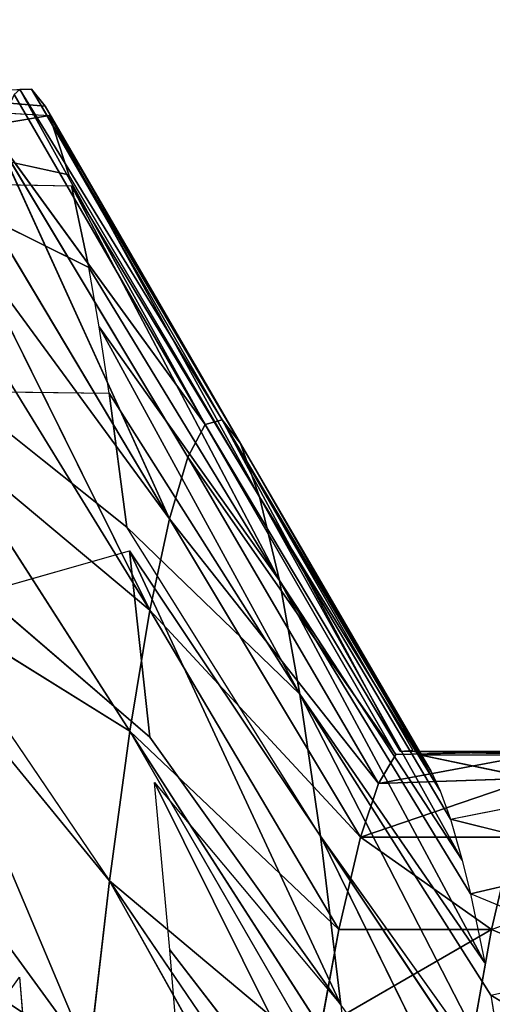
# Model space of a CAD drawing. Extents: x 143 to 263, y -61 to 82.
# Tile 319 of 656: x 155.939 to 156.21, y 73.657 to 74.222. Entities that reach past the tile are written whole.
import ezdxf

# ---------------------------------------------------------------- set-up
doc = ezdxf.new("R2010")
doc.units = 0
doc.header["$LTSCALE"] = 25.4
doc.layers.get('0').update_dxf_attribs({"color": 13, "linetype": 'CONTINUOUS'})

# ---------------------------------------------------------------- blocks, each defined once
blk = doc.blocks.new('ICE-BALL-8126_STL')
at = {"color": 41}
for p, q in [((8.56996, -47.65477, 95.5836), (8.62886, -47.55758, 95.69997)), ((8.53231, -47.65434, 94.37231), (8.49747, -47.55912, 94.47378)), ((8.55154, -47.57067, 95.54148), (8.51189, -47.66644, 95.43684)), ((8.53231, -47.65434, 94.37231), (8.5663, -47.57331, 94.29033)), ((8.56996, -47.65477, 95.5836), (8.55154, -47.57067, 95.54148)), ((8.46909, -47.67786, 95.28607), (8.49266, -47.58361, 95.37599)), ((8.49266, -47.58361, 95.37599), (8.51189, -47.66644, 95.43684)), ((8.43233, -47.69561, 95.03687), (8.45293, -47.59616, 95.20671)), ((8.46909, -47.67786, 95.28607), (8.45293, -47.59616, 95.20671)), ((8.43017, -47.70677, 94.86951), (8.43233, -47.60811, 95.03687)), ((8.43233, -47.69561, 95.03687), (8.43233, -47.60811, 95.03687)), ((8.44872, -47.71907, 94.68403), (8.43017, -47.61927, 94.86951)), ((8.44872, -47.71907, 94.68403), (8.43017, -47.61927, 94.86951)), ((8.43208, -47.70914, 94.83279), (8.43017, -47.61927, 94.86951)), ((8.43017, -47.70677, 94.86951), (8.43017, -47.61927, 94.86951)), ((8.47952, -47.72944, 94.53725), (8.44566, -47.6302, 94.70396)), ((8.47952, -47.72944, 94.53725), (8.44566, -47.6302, 94.70396)), ((8.44872, -47.71907, 94.68403), (8.44566, -47.6302, 94.70396)), ((8.44872, -47.71907, 94.68403), (8.44566, -47.6302, 94.70396)), ((8.72322, -47.63208, 95.84846), (8.47896, -47.7524, 95.81948)), ((8.72322, -47.63208, 95.84846), (8.47896, -47.7524, 95.81948)), ((8.64263, -47.64302, 95.72408), (8.47896, -47.7524, 95.81948)), ((8.53231, -47.65434, 94.37231), (8.47952, -47.64194, 94.53725)), ((8.53231, -47.65434, 94.37231), (8.47952, -47.64194, 94.53725)), ((8.47952, -47.72944, 94.53725), (8.47952, -47.64194, 94.53725)), ((8.47952, -47.72944, 94.53725), (8.47952, -47.64194, 94.53725)), ((8.39753, -47.76414, 95.66206), (8.62886, -47.64508, 95.69997)), ((8.39753, -47.76414, 95.66206), (8.62886, -47.64508, 95.69997)), ((8.47896, -47.7524, 95.81948), (8.62886, -47.64508, 95.69997)), ((8.56996, -47.65477, 95.5836), (8.62886, -47.64508, 95.69997)), ((8.56996, -47.65477, 95.5836), (8.39753, -47.76414, 95.66206)), ((8.53231, -47.65434, 94.37231), (8.60388, -47.66719, 94.21233)), ((8.58885, -47.75222, 94.24223), (8.53231, -47.65434, 94.37231)), ((8.53231, -47.65434, 94.37231), (8.60388, -47.66719, 94.21233)), ((8.58885, -47.75222, 94.24223), (8.53231, -47.65434, 94.37231)), ((8.53231, -47.74184, 94.37231), (8.53231, -47.65434, 94.37231)), ((8.53231, -47.74184, 94.37231), (8.53231, -47.65434, 94.37231)), ((8.33246, -47.77581, 95.4976), (8.55154, -47.65817, 95.54148)), ((8.33246, -47.77581, 95.4976), (8.55154, -47.65817, 95.54148)), ((8.39753, -47.76414, 95.66206), (8.55154, -47.65817, 95.54148)), ((8.51189, -47.66644, 95.43684), (8.55154, -47.65817, 95.54148)), ((8.49266, -47.67111, 95.37599), (8.2845, -47.78724, 95.32866)), ((8.49266, -47.67111, 95.37599), (8.2845, -47.78724, 95.32866)), ((8.51189, -47.66644, 95.43684), (8.33246, -47.77581, 95.4976)), ((8.51189, -47.66644, 95.43684), (8.33246, -47.77581, 95.4976)), ((8.49266, -47.67111, 95.37599), (8.33246, -47.77581, 95.4976)), ((8.49266, -47.67111, 95.37599), (8.33246, -47.77581, 95.4976)), ((8.46909, -47.67786, 95.28607), (8.49266, -47.67111, 95.37599)), ((8.49266, -47.67111, 95.37599), (8.51189, -47.66644, 95.43684)), ((8.46909, -47.67786, 95.28607), (8.2845, -47.78724, 95.32866)), ((8.46909, -47.67786, 95.28607), (8.2845, -47.78724, 95.32866)), ((8.45293, -47.68366, 95.20671), (8.46909, -47.67786, 95.28607)), ((8.25387, -47.79825, 95.15786), (8.45293, -47.68366, 95.20671)), ((8.25387, -47.79825, 95.15786), (8.45293, -47.68366, 95.20671)), ((8.2845, -47.78724, 95.32866), (8.45293, -47.68366, 95.20671)), ((8.2845, -47.78724, 95.32866), (8.45293, -47.68366, 95.20671)), ((8.44176, -47.68888, 95.13365), (8.45293, -47.68366, 95.20671)), ((8.2403, -47.80872, 94.98777), (8.44176, -47.68888, 95.13365)), ((8.2403, -47.80872, 94.98777), (8.44176, -47.68888, 95.13365)), ((8.25387, -47.79825, 95.15786), (8.44176, -47.68888, 95.13365)), ((8.25387, -47.79825, 95.15786), (8.44176, -47.68888, 95.13365)), ((8.43233, -47.69561, 95.03687), (8.44176, -47.68888, 95.13365)), ((8.43233, -47.69561, 95.03687), (8.2403, -47.80872, 94.98777)), ((8.2403, -47.80872, 94.98777), (8.42965, -47.69934, 94.98186)), ((8.43017, -47.70677, 94.86951), (8.42965, -47.69934, 94.98186)), ((8.43017, -47.70677, 94.86951), (8.24302, -47.81852, 94.82072)), ((8.43208, -47.70914, 94.83279), (8.24302, -47.81852, 94.82072)), ((8.43208, -47.70914, 94.83279), (8.26167, -47.82844, 94.65401)), ((8.43208, -47.70914, 94.83279), (8.26167, -47.82844, 94.65401)), ((8.44872, -47.71907, 94.68403), (8.43208, -47.70914, 94.83279)), ((8.44872, -47.71907, 94.68403), (8.43208, -47.70914, 94.83279)), ((8.26167, -47.82844, 94.65401), (8.44872, -47.71907, 94.68403)), ((8.26167, -47.82844, 94.65401), (8.44872, -47.71907, 94.68403)), ((8.44872, -47.71907, 94.68403), (8.29698, -47.83901, 94.48649)), ((8.44872, -47.71907, 94.68403), (8.29698, -47.83901, 94.48649)), ((8.47952, -47.72944, 94.53725), (8.44872, -47.71907, 94.68403)), ((8.47952, -47.72944, 94.53725), (8.44872, -47.71907, 94.68403)), ((8.29698, -47.83901, 94.48649), (8.47952, -47.72944, 94.53725)), ((8.29698, -47.83901, 94.48649), (8.47952, -47.72944, 94.53725)), ((8.34935, -47.85011, 94.3206), (8.47952, -47.72944, 94.53725)), ((8.34935, -47.85011, 94.3206), (8.47952, -47.72944, 94.53725)), ((8.44812, -47.84757, 96.11366), (8.68545, -47.7294, 96.10403)), ((8.44812, -47.84757, 96.11366), (8.68545, -47.7294, 96.10403)), ((8.53231, -47.74184, 94.37231), (8.47952, -47.72944, 94.53725)), ((8.53231, -47.74184, 94.37231), (8.47952, -47.72944, 94.53725)), ((8.68545, -47.7294, 96.10403), (8.54399, -47.83877, 96.23004)), ((8.68545, -47.7294, 96.10403), (8.54399, -47.83877, 96.23004)), ((8.5755, -47.74076, 95.96749), (8.31529, -47.86177, 95.91488)), ((8.5755, -47.74076, 95.96749), (8.31529, -47.86177, 95.91488)), ((8.53231, -47.74184, 94.37231), (8.34935, -47.85011, 94.3206)), ((8.53231, -47.74184, 94.37231), (8.34935, -47.85011, 94.3206)), ((8.53231, -47.74184, 94.37231), (8.41869, -47.8616, 94.15894)), ((8.53231, -47.74184, 94.37231), (8.41869, -47.8616, 94.15894)), ((8.42222, -47.85013, 96.07881), (8.5755, -47.74076, 95.96749)), ((8.44812, -47.84757, 96.11366), (8.5755, -47.74076, 95.96749)), ((8.47896, -47.7524, 95.81948), (8.5755, -47.74076, 95.96749)), ((8.47896, -47.7524, 95.81948), (8.5755, -47.74076, 95.96749)), ((8.58885, -47.75222, 94.24223), (8.53231, -47.74184, 94.37231)), ((8.58885, -47.75222, 94.24223), (8.53231, -47.74184, 94.37231)), ((8.47896, -47.7524, 95.81948), (8.3018, -47.86339, 95.89136)), ((8.47896, -47.7524, 95.81948), (8.31529, -47.86177, 95.91488)), ((8.39753, -47.76414, 95.66206), (8.47896, -47.7524, 95.81948)), ((8.39753, -47.76414, 95.66206), (8.47896, -47.7524, 95.81948)), ((8.58885, -47.75222, 94.24223), (8.41869, -47.8616, 94.15894)), ((8.41869, -47.8616, 94.15894), (8.60388, -47.75469, 94.21233)), ((8.60388, -47.75469, 94.21233), (8.5044, -47.87329, 94.00407)), ((8.60388, -47.75469, 94.21233), (8.5044, -47.87329, 94.00407)), ((8.18711, -47.87931, 95.6512), (8.39753, -47.76414, 95.66206)), ((8.18711, -47.87931, 95.6512), (8.39753, -47.76414, 95.66206)), ((8.39753, -47.76414, 95.66206), (8.2251, -47.87352, 95.74052)), ((8.39753, -47.76414, 95.66206), (8.2251, -47.87352, 95.74052)), ((8.39753, -47.76414, 95.66206), (8.3018, -47.86339, 95.89136)), ((8.39753, -47.76414, 95.66206), (8.3018, -47.86339, 95.89136)), ((8.39753, -47.76414, 95.66206), (8.33246, -47.77581, 95.4976)), ((8.39753, -47.76414, 95.66206), (8.33246, -47.77581, 95.4976)), ((8.66533, -47.76392, 94.10402), (8.5044, -47.87329, 94.00407)), ((8.5044, -47.87329, 94.00407), (8.69338, -47.76777, 94.06048)), ((8.33246, -47.77581, 95.4976), (8.10619, -47.89503, 95.39764)), ((8.33246, -47.77581, 95.4976), (8.10619, -47.89503, 95.39764)), ((8.15303, -47.88519, 95.55836), (8.33246, -47.77581, 95.4976)), ((8.15303, -47.88519, 95.55836), (8.33246, -47.77581, 95.4976)), ((8.18711, -47.87931, 95.6512), (8.33246, -47.77581, 95.4976)), ((8.18711, -47.87931, 95.6512), (8.33246, -47.77581, 95.4976)), ((8.2845, -47.78724, 95.32866), (8.33246, -47.77581, 95.4976)), ((8.2845, -47.78724, 95.32866), (8.33246, -47.77581, 95.4976)), ((8.06598, -47.90763, 95.18207), (8.2845, -47.78724, 95.32866)), ((8.06598, -47.90763, 95.18207), (8.2845, -47.78724, 95.32866)), ((8.2845, -47.78724, 95.32866), (8.0999, -47.89661, 95.37124)), ((8.2845, -47.78724, 95.32866), (8.10619, -47.89503, 95.39764)), ((8.25387, -47.79825, 95.15786), (8.2845, -47.78724, 95.32866)), ((8.25387, -47.79825, 95.15786), (8.2845, -47.78724, 95.32866)), ((8.06055, -47.91026, 95.13544), (8.25387, -47.79825, 95.15786)), ((8.06598, -47.90763, 95.18207), (8.25387, -47.79825, 95.15786)), ((8.2403, -47.80872, 94.98777), (8.25387, -47.79825, 95.15786)), ((8.2403, -47.80872, 94.98777), (8.25387, -47.79825, 95.15786)), ((8.05095, -47.91809, 94.99367), (8.2403, -47.80872, 94.98777)), ((8.05095, -47.91809, 94.99367), (8.2403, -47.80872, 94.98777)), ((8.05103, -47.92472, 94.86946), (8.2403, -47.80872, 94.98777)), ((8.05103, -47.92472, 94.86946), (8.2403, -47.80872, 94.98777)), ((8.2403, -47.80872, 94.98777), (8.24302, -47.81852, 94.82072)), ((8.2403, -47.80872, 94.98777), (8.24302, -47.81852, 94.82072)), ((8.05103, -47.92472, 94.86946), (8.24302, -47.81852, 94.82072)), ((8.05103, -47.92472, 94.86946), (8.24302, -47.81852, 94.82072)), ((8.05396, -47.92789, 94.80864), (8.24302, -47.81852, 94.82072)), ((8.05396, -47.92789, 94.80864), (8.24302, -47.81852, 94.82072)), ((8.24302, -47.81852, 94.82072), (8.07783, -47.93889, 94.60467)), ((8.24302, -47.81852, 94.82072), (8.07783, -47.93889, 94.60467)), ((8.26167, -47.82844, 94.65401), (8.24302, -47.81852, 94.82072)), ((8.26167, -47.82844, 94.65401), (8.24302, -47.81852, 94.82072)), ((8.26167, -47.82844, 94.65401), (8.07783, -47.93889, 94.60467)), ((8.26167, -47.82844, 94.65401), (8.07783, -47.93889, 94.60467)), ((8.29698, -47.83901, 94.48649), (8.26167, -47.82844, 94.65401)), ((8.29698, -47.83901, 94.48649), (8.26167, -47.82844, 94.65401)), ((8.62335, -47.83215, 96.31398), (8.54399, -47.83877, 96.23004)), ((8.29698, -47.83901, 94.48649), (8.07783, -47.93889, 94.60467)), ((8.29698, -47.83901, 94.48649), (8.07783, -47.93889, 94.60467)), ((8.29698, -47.83901, 94.48649), (8.11373, -47.94839, 94.43845)), ((8.29698, -47.83901, 94.48649), (8.11373, -47.94839, 94.43845)), ((8.14042, -47.95389, 94.34599), (8.29698, -47.83901, 94.48649)), ((8.14042, -47.95389, 94.34599), (8.29698, -47.83901, 94.48649)), ((8.29698, -47.83901, 94.48649), (8.34935, -47.85011, 94.3206)), ((8.29698, -47.83901, 94.48649), (8.34935, -47.85011, 94.3206)), ((8.54399, -47.83877, 96.23004), (8.44812, -47.84757, 96.11366)), ((8.14042, -47.95389, 94.34599), (8.34935, -47.85011, 94.3206)), ((8.14042, -47.95389, 94.34599), (8.34935, -47.85011, 94.3206)), ((8.17174, -47.95949, 94.25471), (8.34935, -47.85011, 94.3206)), ((8.17174, -47.95949, 94.25471), (8.34935, -47.85011, 94.3206)), ((8.34935, -47.85011, 94.3206), (8.24854, -47.97097, 94.07566)), ((8.34935, -47.85011, 94.3206), (8.24854, -47.97097, 94.07566)), ((8.42222, -47.85013, 96.07881), (8.31529, -47.86177, 95.91488)), ((8.42222, -47.85013, 96.07881), (8.31529, -47.86177, 95.91488)), ((8.33947, -47.94646, 95.95522), (8.42222, -47.85013, 96.07881)), ((8.41869, -47.8616, 94.15894), (8.34935, -47.85011, 94.3206)), ((8.41869, -47.8616, 94.15894), (8.34935, -47.85011, 94.3206)), ((8.22392, -47.96119, 95.73792), (8.3018, -47.86339, 95.89136)), ((8.3018, -47.86339, 95.89136), (8.2251, -47.87352, 95.74052)), ((8.3018, -47.86339, 95.89136), (8.2251, -47.87352, 95.74052)), ((8.41869, -47.8616, 94.15894), (8.24854, -47.97097, 94.07566)), ((8.41869, -47.8616, 94.15894), (8.24854, -47.97097, 94.07566)), ((8.33947, -47.94646, 95.95522), (8.31529, -47.86177, 95.91488)), ((8.34347, -47.98267, 93.90413), (8.41869, -47.8616, 94.15894)), ((8.34347, -47.98267, 93.90413), (8.41869, -47.8616, 94.15894)), ((8.5044, -47.87329, 94.00407), (8.41869, -47.8616, 94.15894)), ((8.5044, -47.87329, 94.00407), (8.41869, -47.8616, 94.15894)), ((8.2251, -47.87352, 95.74052), (8.18711, -47.87931, 95.6512)), ((8.22392, -47.96119, 95.73792), (8.2251, -47.87352, 95.74052)), ((8.34347, -47.98267, 93.90413), (8.5044, -47.87329, 94.00407)), ((8.36773, -47.98537, 93.86605), (8.5044, -47.87329, 94.00407)), ((8.60535, -47.88503, 93.85843), (8.5044, -47.87329, 94.00407)), ((8.60535, -47.88503, 93.85843), (8.5044, -47.87329, 94.00407)), ((8.18711, -47.87931, 95.6512), (8.15303, -47.88519, 95.55836)), ((8.10453, -47.98294, 95.39084), (8.15303, -47.88519, 95.55836)), ((8.15303, -47.88519, 95.55836), (8.10619, -47.89503, 95.39764)), ((8.15303, -47.88519, 95.55836), (8.10619, -47.89503, 95.39764)), ((8.45528, -47.99441, 93.74281), (8.60535, -47.88503, 93.85843)), ((8.45528, -47.99441, 93.74281), (8.60535, -47.88503, 93.85843)), ((8.0999, -47.89661, 95.37124), (8.06598, -47.90763, 95.18207)), ((8.0999, -47.89661, 95.37124), (8.06598, -47.90763, 95.18207)), ((8.07977, -47.98994, 95.27234), (8.0999, -47.89661, 95.37124)), ((8.10453, -47.98294, 95.39084), (8.10619, -47.89503, 95.39764)), ((8.06055, -47.99776, 95.13544), (8.06598, -47.90763, 95.18207)), ((8.07977, -47.98994, 95.27234), (8.06598, -47.90763, 95.18207)), ((8.07977, -47.98994, 95.27234), (8.06598, -47.90763, 95.18207)), ((8.06055, -47.91026, 95.13544), (8.05095, -47.91809, 94.99367)), ((8.06055, -47.91026, 95.13544), (8.05095, -47.91809, 94.99367)), ((8.05269, -48.00332, 95.03538), (8.06055, -47.91026, 95.13544)), ((8.05269, -48.00332, 95.03538), (8.05095, -47.91809, 94.99367)), ((8.05095, -47.91809, 94.99367), (8.05103, -47.92472, 94.86946)), ((8.55966, -47.92492, 96.24741), (8.62336, -47.91964, 96.31399)), ((8.05103, -47.92472, 94.86946), (8.05396, -47.92789, 94.80864))]:
    blk.add_line(p, q, dxfattribs=at)
mesh = blk.add_polyface(dxfattribs=at)
corners = [(0, -47.97406, 84.91157), (21.2, -46.66827, 80.03829), (0, -46.66827, 80.03829), (21.2, -47.97406, 84.91157)]
mesh.append_faces([[corners[k] for k in face] for face in [(0, 1, 2), (1, 0, 3)]], dxfattribs={"vtx0": -1, "color": 41})
mesh = blk.add_polyface(dxfattribs=at)
corners = [(0, -46.66827, 109.82753), (21.2, -47.97406, 104.95425), (0, -47.97406, 104.95425), (21.2, -46.66827, 109.82753)]
mesh.append_faces([[corners[k] for k in face] for face in [(0, 1, 2), (1, 0, 3)]], dxfattribs={"vtx0": -1, "color": 41})
mesh = blk.add_polyface(dxfattribs=at)
corners = [(8.43017, -47.61927, 94.86951), (8.43233, -47.60811, 95.03687), (8.43017, -47.70677, 94.86951), (8.43233, -47.52061, 95.03687)]
mesh.append_faces([[corners[k] for k in face] for face in [(0, 1, 2), (1, 0, 3)]], dxfattribs={"vtx0": -1, "color": 41})
mesh = blk.add_polyface(dxfattribs=at)
corners = [(8.62886, -47.55758, 95.69997), (8.56996, -47.65477, 95.5836), (8.55154, -47.57067, 95.54148)]
mesh.append_faces([[corners[k] for k in face] for face in [(0, 1, 2)]], dxfattribs={"color": 41})
mesh = blk.add_polyface(dxfattribs=at)
corners = [(8.49747, -47.55912, 94.47378), (8.47952, -47.64194, 94.53725), (8.53231, -47.65434, 94.37231)]
mesh.append_faces([[corners[k] for k in face] for face in [(0, 1, 2)]], dxfattribs={"color": 41})
mesh = blk.add_polyface(dxfattribs=at)
corners = [(8.55154, -47.57067, 95.54148), (8.51189, -47.66644, 95.43684), (8.49266, -47.58361, 95.37599)]
mesh.append_faces([[corners[k] for k in face] for face in [(0, 1, 2)]], dxfattribs={"color": 41})
mesh = blk.add_polyface(dxfattribs=at)
corners = [(8.5663, -47.57331, 94.29033), (8.53231, -47.65434, 94.37231), (8.60388, -47.66719, 94.21233)]
mesh.append_faces([[corners[k] for k in face] for face in [(0, 1, 2)]], dxfattribs={"color": 41})
mesh = blk.add_polyface(dxfattribs=at)
corners = [(8.49266, -47.58361, 95.37599), (8.46909, -47.67786, 95.28607), (8.45293, -47.59616, 95.20671)]
mesh.append_faces([[corners[k] for k in face] for face in [(0, 1, 2)]], dxfattribs={"color": 41})
mesh = blk.add_polyface(dxfattribs=at)
corners = [(8.45293, -47.59616, 95.20671), (8.43233, -47.69561, 95.03687), (8.43233, -47.60811, 95.03687)]
mesh.append_faces([[corners[k] for k in face] for face in [(0, 1, 2)]], dxfattribs={"color": 41})
mesh = blk.add_polyface(dxfattribs=at)
corners = [(23, -47.61319, 112.57052), (0, -49.17873, 107.66647), (23, -49.17873, 107.66647), (0, -47.61319, 112.57052)]
mesh.append_faces([[corners[k] for k in face] for face in [(0, 1, 2), (1, 0, 3)]], dxfattribs={"vtx0": -1, "color": 41})
mesh = blk.add_polyface(dxfattribs=at)
corners = [(23, -49.17873, 82.19936), (0, -47.61319, 77.2953), (23, -47.61319, 77.2953), (0, -49.17873, 82.19936)]
mesh.append_faces([[corners[k] for k in face] for face in [(0, 1, 2), (1, 0, 3)]], dxfattribs={"vtx0": -1, "color": 41})
mesh = blk.add_polyface(dxfattribs=at)
corners = [(8.43017, -47.61927, 94.86951), (8.44872, -47.71907, 94.68403), (8.44566, -47.6302, 94.70396)]
mesh.append_faces([[corners[k] for k in face] for face in [(0, 1, 2)]], dxfattribs={"color": 41})
mesh = blk.add_polyface(dxfattribs=at)
corners = [(8.43017, -47.61927, 94.86951), (8.43208, -47.70914, 94.83279), (8.44872, -47.71907, 94.68403)]
mesh.append_faces([[corners[k] for k in face] for face in [(0, 1, 2)]], dxfattribs={"color": 41})
mesh = blk.add_polyface(dxfattribs=at)
corners = [(8.44566, -47.6302, 94.70396), (8.47952, -47.72944, 94.53725), (8.47952, -47.64194, 94.53725)]
mesh.append_faces([[corners[k] for k in face] for face in [(0, 1, 2)]], dxfattribs={"color": 41})
mesh = blk.add_polyface(dxfattribs=at)
corners = [(8.44566, -47.6302, 94.70396), (8.44872, -47.71907, 94.68403), (8.47952, -47.72944, 94.53725)]
mesh.append_faces([[corners[k] for k in face] for face in [(0, 1, 2)]], dxfattribs={"color": 41})
mesh = blk.add_polyface(dxfattribs=at)
corners = [(8.5755, -47.74076, 95.96749), (8.47896, -47.7524, 95.81948), (8.72322, -47.63208, 95.84846)]
mesh.append_faces([[corners[k] for k in face] for face in [(0, 1, 2)]], dxfattribs={"color": 41})
mesh = blk.add_polyface(dxfattribs=at)
corners = [(8.72322, -47.63208, 95.84846), (8.47896, -47.7524, 95.81948), (8.64263, -47.64302, 95.72408)]
mesh.append_faces([[corners[k] for k in face] for face in [(0, 1, 2)]], dxfattribs={"color": 41})
mesh = blk.add_polyface(dxfattribs=at)
corners = [(8.53231, -47.65434, 94.37231), (8.47952, -47.72944, 94.53725), (8.53231, -47.74184, 94.37231), (8.47952, -47.64194, 94.53725)]
mesh.append_faces([[corners[k] for k in face] for face in [(0, 1, 2), (1, 0, 3)]], dxfattribs={"vtx0": -1, "color": 41})
mesh = blk.add_polyface(dxfattribs=at)
corners = [(8.62886, -47.64508, 95.69997), (8.39753, -47.76414, 95.66206), (8.56996, -47.65477, 95.5836)]
mesh.append_faces([[corners[k] for k in face] for face in [(0, 1, 2)]], dxfattribs={"color": 41})
mesh = blk.add_polyface(dxfattribs=at)
corners = [(8.47896, -47.7524, 95.81948), (8.39753, -47.76414, 95.66206), (8.62886, -47.64508, 95.69997)]
mesh.append_faces([[corners[k] for k in face] for face in [(0, 1, 2)]], dxfattribs={"color": 41})
mesh = blk.add_polyface(dxfattribs=at)
corners = [(8.53231, -47.65434, 94.37231), (8.58885, -47.75222, 94.24223), (8.60388, -47.66719, 94.21233)]
mesh.append_faces([[corners[k] for k in face] for face in [(0, 1, 2)]], dxfattribs={"color": 41})
mesh = blk.add_polyface(dxfattribs=at)
corners = [(8.53231, -47.65434, 94.37231), (8.53231, -47.74184, 94.37231), (8.58885, -47.75222, 94.24223)]
mesh.append_faces([[corners[k] for k in face] for face in [(0, 1, 2)]], dxfattribs={"color": 41})
mesh = blk.add_polyface(dxfattribs=at)
corners = [(8.55154, -47.65817, 95.54148), (8.33246, -47.77581, 95.4976), (8.51189, -47.66644, 95.43684)]
mesh.append_faces([[corners[k] for k in face] for face in [(0, 1, 2)]], dxfattribs={"color": 41})
mesh = blk.add_polyface(dxfattribs=at)
corners = [(8.39753, -47.76414, 95.66206), (8.33246, -47.77581, 95.4976), (8.55154, -47.65817, 95.54148)]
mesh.append_faces([[corners[k] for k in face] for face in [(0, 1, 2)]], dxfattribs={"color": 41})
mesh = blk.add_polyface(dxfattribs=at)
corners = [(8.33246, -47.77581, 95.4976), (8.2845, -47.78724, 95.32866), (8.49266, -47.67111, 95.37599)]
mesh.append_faces([[corners[k] for k in face] for face in [(0, 1, 2)]], dxfattribs={"color": 41})
mesh = blk.add_polyface(dxfattribs=at)
corners = [(8.49266, -47.67111, 95.37599), (8.2845, -47.78724, 95.32866), (8.46909, -47.67786, 95.28607)]
mesh.append_faces([[corners[k] for k in face] for face in [(0, 1, 2)]], dxfattribs={"color": 41})
mesh = blk.add_polyface(dxfattribs=at)
corners = [(8.33246, -47.77581, 95.4976), (8.49266, -47.67111, 95.37599), (8.51189, -47.66644, 95.43684)]
mesh.append_faces([[corners[k] for k in face] for face in [(0, 1, 2)]], dxfattribs={"color": 41})
mesh = blk.add_polyface(dxfattribs=at)
corners = [(8.2845, -47.78724, 95.32866), (8.45293, -47.68366, 95.20671), (8.46909, -47.67786, 95.28607)]
mesh.append_faces([[corners[k] for k in face] for face in [(0, 1, 2)]], dxfattribs={"color": 41})
mesh = blk.add_polyface(dxfattribs=at)
corners = [(8.45293, -47.68366, 95.20671), (8.25387, -47.79825, 95.15786), (8.44176, -47.68888, 95.13365)]
mesh.append_faces([[corners[k] for k in face] for face in [(0, 1, 2)]], dxfattribs={"color": 41})
mesh = blk.add_polyface(dxfattribs=at)
corners = [(8.2845, -47.78724, 95.32866), (8.25387, -47.79825, 95.15786), (8.45293, -47.68366, 95.20671)]
mesh.append_faces([[corners[k] for k in face] for face in [(0, 1, 2)]], dxfattribs={"color": 41})
mesh = blk.add_polyface(dxfattribs=at)
corners = [(8.44176, -47.68888, 95.13365), (8.2403, -47.80872, 94.98777), (8.43233, -47.69561, 95.03687)]
mesh.append_faces([[corners[k] for k in face] for face in [(0, 1, 2)]], dxfattribs={"color": 41})
mesh = blk.add_polyface(dxfattribs=at)
corners = [(8.25387, -47.79825, 95.15786), (8.2403, -47.80872, 94.98777), (8.44176, -47.68888, 95.13365)]
mesh.append_faces([[corners[k] for k in face] for face in [(0, 1, 2)]], dxfattribs={"color": 41})
mesh = blk.add_polyface(dxfattribs=at)
corners = [(8.43017, -47.70677, 94.86951), (8.2403, -47.80872, 94.98777), (8.24302, -47.81852, 94.82072), (8.42965, -47.69934, 94.98186)]
mesh.append_faces([[corners[k] for k in face] for face in [(0, 1, 2), (1, 0, 3)]], dxfattribs={"vtx0": -1, "color": 41})
mesh = blk.add_polyface(dxfattribs=at)
corners = [(8.43208, -47.70914, 94.83279), (8.24302, -47.81852, 94.82072), (8.26167, -47.82844, 94.65401)]
mesh.append_faces([[corners[k] for k in face] for face in [(0, 1, 2)]], dxfattribs={"color": 41})
mesh = blk.add_polyface(dxfattribs=at)
corners = [(8.43208, -47.70914, 94.83279), (8.26167, -47.82844, 94.65401), (8.44872, -47.71907, 94.68403)]
mesh.append_faces([[corners[k] for k in face] for face in [(0, 1, 2)]], dxfattribs={"color": 41})
mesh = blk.add_polyface(dxfattribs=at)
corners = [(8.44872, -47.71907, 94.68403), (8.26167, -47.82844, 94.65401), (8.29698, -47.83901, 94.48649)]
mesh.append_faces([[corners[k] for k in face] for face in [(0, 1, 2)]], dxfattribs={"color": 41})
mesh = blk.add_polyface(dxfattribs=at)
corners = [(8.44872, -47.71907, 94.68403), (8.29698, -47.83901, 94.48649), (8.47952, -47.72944, 94.53725)]
mesh.append_faces([[corners[k] for k in face] for face in [(0, 1, 2)]], dxfattribs={"color": 41})
mesh = blk.add_polyface(dxfattribs=at)
corners = [(8.47952, -47.72944, 94.53725), (8.29698, -47.83901, 94.48649), (8.34935, -47.85011, 94.3206)]
mesh.append_faces([[corners[k] for k in face] for face in [(0, 1, 2)]], dxfattribs={"color": 41})
mesh = blk.add_polyface(dxfattribs=at)
corners = [(8.47952, -47.72944, 94.53725), (8.34935, -47.85011, 94.3206), (8.53231, -47.74184, 94.37231)]
mesh.append_faces([[corners[k] for k in face] for face in [(0, 1, 2)]], dxfattribs={"color": 41})
mesh = blk.add_polyface(dxfattribs=at)
corners = [(8.44812, -47.84757, 96.11366), (8.5755, -47.74076, 95.96749), (8.68545, -47.7294, 96.10403)]
mesh.append_faces([[corners[k] for k in face] for face in [(0, 1, 2)]], dxfattribs={"color": 41})
mesh = blk.add_polyface(dxfattribs=at)
corners = [(8.54399, -47.83877, 96.23004), (8.44812, -47.84757, 96.11366), (8.68545, -47.7294, 96.10403)]
mesh.append_faces([[corners[k] for k in face] for face in [(0, 1, 2)]], dxfattribs={"color": 41})
mesh = blk.add_polyface(dxfattribs=at)
corners = [(8.62335, -47.83215, 96.31398), (8.54399, -47.83877, 96.23004), (8.68545, -47.7294, 96.10403)]
mesh.append_faces([[corners[k] for k in face] for face in [(0, 1, 2)]], dxfattribs={"color": 41})
mesh = blk.add_polyface(dxfattribs=at)
corners = [(8.42222, -47.85013, 96.07881), (8.31529, -47.86177, 95.91488), (8.5755, -47.74076, 95.96749)]
mesh.append_faces([[corners[k] for k in face] for face in [(0, 1, 2)]], dxfattribs={"color": 41})
mesh = blk.add_polyface(dxfattribs=at)
corners = [(8.5755, -47.74076, 95.96749), (8.31529, -47.86177, 95.91488), (8.47896, -47.7524, 95.81948)]
mesh.append_faces([[corners[k] for k in face] for face in [(0, 1, 2)]], dxfattribs={"color": 41})
mesh = blk.add_polyface(dxfattribs=at)
corners = [(8.53231, -47.74184, 94.37231), (8.34935, -47.85011, 94.3206), (8.41869, -47.8616, 94.15894)]
mesh.append_faces([[corners[k] for k in face] for face in [(0, 1, 2)]], dxfattribs={"color": 41})
mesh = blk.add_polyface(dxfattribs=at)
corners = [(8.53231, -47.74184, 94.37231), (8.41869, -47.8616, 94.15894), (8.58885, -47.75222, 94.24223)]
mesh.append_faces([[corners[k] for k in face] for face in [(0, 1, 2)]], dxfattribs={"color": 41})
mesh = blk.add_polyface(dxfattribs=at)
corners = [(8.3018, -47.86339, 95.89136), (8.39753, -47.76414, 95.66206), (8.47896, -47.7524, 95.81948)]
mesh.append_faces([[corners[k] for k in face] for face in [(0, 1, 2)]], dxfattribs={"color": 41})
mesh = blk.add_polyface(dxfattribs=at)
corners = [(8.60388, -47.75469, 94.21233), (8.41869, -47.8616, 94.15894), (8.5044, -47.87329, 94.00407)]
mesh.append_faces([[corners[k] for k in face] for face in [(0, 1, 2)]], dxfattribs={"color": 41})
mesh = blk.add_polyface(dxfattribs=at)
corners = [(8.60388, -47.75469, 94.21233), (8.5044, -47.87329, 94.00407), (8.66533, -47.76392, 94.10402)]
mesh.append_faces([[corners[k] for k in face] for face in [(0, 1, 2)]], dxfattribs={"color": 41})
mesh = blk.add_polyface(dxfattribs=at)
corners = [(8.39753, -47.76414, 95.66206), (8.18711, -47.87931, 95.6512), (8.33246, -47.77581, 95.4976)]
mesh.append_faces([[corners[k] for k in face] for face in [(0, 1, 2)]], dxfattribs={"color": 41})
mesh = blk.add_polyface(dxfattribs=at)
corners = [(8.2251, -47.87352, 95.74052), (8.18711, -47.87931, 95.6512), (8.39753, -47.76414, 95.66206)]
mesh.append_faces([[corners[k] for k in face] for face in [(0, 1, 2)]], dxfattribs={"color": 41})
mesh = blk.add_polyface(dxfattribs=at)
corners = [(8.3018, -47.86339, 95.89136), (8.2251, -47.87352, 95.74052), (8.39753, -47.76414, 95.66206)]
mesh.append_faces([[corners[k] for k in face] for face in [(0, 1, 2)]], dxfattribs={"color": 41})
mesh = blk.add_polyface(dxfattribs=at)
corners = [(8.69338, -47.76777, 94.06048), (8.5044, -47.87329, 94.00407), (8.60535, -47.88503, 93.85843)]
mesh.append_faces([[corners[k] for k in face] for face in [(0, 1, 2)]], dxfattribs={"color": 41})
mesh = blk.add_polyface(dxfattribs=at)
corners = [(8.15303, -47.88519, 95.55836), (8.10619, -47.89503, 95.39764), (8.33246, -47.77581, 95.4976)]
mesh.append_faces([[corners[k] for k in face] for face in [(0, 1, 2)]], dxfattribs={"color": 41})
mesh = blk.add_polyface(dxfattribs=at)
corners = [(8.33246, -47.77581, 95.4976), (8.10619, -47.89503, 95.39764), (8.2845, -47.78724, 95.32866)]
mesh.append_faces([[corners[k] for k in face] for face in [(0, 1, 2)]], dxfattribs={"color": 41})
mesh = blk.add_polyface(dxfattribs=at)
corners = [(8.18711, -47.87931, 95.6512), (8.15303, -47.88519, 95.55836), (8.33246, -47.77581, 95.4976)]
mesh.append_faces([[corners[k] for k in face] for face in [(0, 1, 2)]], dxfattribs={"color": 41})
mesh = blk.add_polyface(dxfattribs=at)
corners = [(8.2845, -47.78724, 95.32866), (8.06598, -47.90763, 95.18207), (8.25387, -47.79825, 95.15786)]
mesh.append_faces([[corners[k] for k in face] for face in [(0, 1, 2)]], dxfattribs={"color": 41})
mesh = blk.add_polyface(dxfattribs=at)
corners = [(8.0999, -47.89661, 95.37124), (8.06598, -47.90763, 95.18207), (8.2845, -47.78724, 95.32866)]
mesh.append_faces([[corners[k] for k in face] for face in [(0, 1, 2)]], dxfattribs={"color": 41})
mesh = blk.add_polyface(dxfattribs=at)
corners = [(8.25387, -47.79825, 95.15786), (8.05095, -47.91809, 94.99367), (8.2403, -47.80872, 94.98777), (8.06055, -47.91026, 95.13544)]
mesh.append_faces([[corners[k] for k in face] for face in [(0, 1, 2), (1, 0, 3)]], dxfattribs={"vtx0": -1, "color": 41})
mesh = blk.add_polyface(dxfattribs=at)
corners = [(8.05095, -47.91809, 94.99367), (8.05103, -47.92472, 94.86946), (8.2403, -47.80872, 94.98777)]
mesh.append_faces([[corners[k] for k in face] for face in [(0, 1, 2)]], dxfattribs={"color": 41})
mesh = blk.add_polyface(dxfattribs=at)
corners = [(8.2403, -47.80872, 94.98777), (8.05103, -47.92472, 94.86946), (8.24302, -47.81852, 94.82072)]
mesh.append_faces([[corners[k] for k in face] for face in [(0, 1, 2)]], dxfattribs={"color": 41})
mesh = blk.add_polyface(dxfattribs=at)
corners = [(8.05103, -47.92472, 94.86946), (8.05396, -47.92789, 94.80864), (8.24302, -47.81852, 94.82072)]
mesh.append_faces([[corners[k] for k in face] for face in [(0, 1, 2)]], dxfattribs={"color": 41})
mesh = blk.add_polyface(dxfattribs=at)
corners = [(8.24302, -47.81852, 94.82072), (8.05396, -47.92789, 94.80864), (8.07783, -47.93889, 94.60467)]
mesh.append_faces([[corners[k] for k in face] for face in [(0, 1, 2)]], dxfattribs={"color": 41})
mesh = blk.add_polyface(dxfattribs=at)
corners = [(8.24302, -47.81852, 94.82072), (8.07783, -47.93889, 94.60467), (8.26167, -47.82844, 94.65401)]
mesh.append_faces([[corners[k] for k in face] for face in [(0, 1, 2)]], dxfattribs={"color": 41})
mesh = blk.add_polyface(dxfattribs=at)
corners = [(8.26167, -47.82844, 94.65401), (8.07783, -47.93889, 94.60467), (8.29698, -47.83901, 94.48649)]
mesh.append_faces([[corners[k] for k in face] for face in [(0, 1, 2)]], dxfattribs={"color": 41})
mesh = blk.add_polyface(dxfattribs=at)
corners = [(8.07783, -47.93889, 94.60467), (8.11373, -47.94839, 94.43845), (8.29698, -47.83901, 94.48649)]
mesh.append_faces([[corners[k] for k in face] for face in [(0, 1, 2)]], dxfattribs={"color": 41})
mesh = blk.add_polyface(dxfattribs=at)
corners = [(8.29698, -47.83901, 94.48649), (8.11373, -47.94839, 94.43845), (8.14042, -47.95389, 94.34599)]
mesh.append_faces([[corners[k] for k in face] for face in [(0, 1, 2)]], dxfattribs={"color": 41})
mesh = blk.add_polyface(dxfattribs=at)
corners = [(8.29698, -47.83901, 94.48649), (8.14042, -47.95389, 94.34599), (8.34935, -47.85011, 94.3206)]
mesh.append_faces([[corners[k] for k in face] for face in [(0, 1, 2)]], dxfattribs={"color": 41})
mesh = blk.add_polyface(dxfattribs=at)
corners = [(8.14042, -47.95389, 94.34599), (8.17174, -47.95949, 94.25471), (8.34935, -47.85011, 94.3206)]
mesh.append_faces([[corners[k] for k in face] for face in [(0, 1, 2)]], dxfattribs={"color": 41})
mesh = blk.add_polyface(dxfattribs=at)
corners = [(8.34935, -47.85011, 94.3206), (8.17174, -47.95949, 94.25471), (8.24854, -47.97097, 94.07566)]
mesh.append_faces([[corners[k] for k in face] for face in [(0, 1, 2)]], dxfattribs={"color": 41})
mesh = blk.add_polyface(dxfattribs=at)
corners = [(8.34935, -47.85011, 94.3206), (8.24854, -47.97097, 94.07566), (8.41869, -47.8616, 94.15894)]
mesh.append_faces([[corners[k] for k in face] for face in [(0, 1, 2)]], dxfattribs={"color": 41})
mesh = blk.add_polyface(dxfattribs=at)
corners = [(8.42222, -47.85013, 96.07881), (8.33947, -47.94646, 95.95522), (8.31529, -47.86177, 95.91488)]
mesh.append_faces([[corners[k] for k in face] for face in [(0, 1, 2)]], dxfattribs={"color": 41})
mesh = blk.add_polyface(dxfattribs=at)
corners = [(8.3018, -47.86339, 95.89136), (8.22392, -47.96119, 95.73792), (8.2251, -47.87352, 95.74052)]
mesh.append_faces([[corners[k] for k in face] for face in [(0, 1, 2)]], dxfattribs={"color": 41})
mesh = blk.add_polyface(dxfattribs=at)
corners = [(8.41869, -47.8616, 94.15894), (8.24854, -47.97097, 94.07566), (8.34347, -47.98267, 93.90413)]
mesh.append_faces([[corners[k] for k in face] for face in [(0, 1, 2)]], dxfattribs={"color": 41})
mesh = blk.add_polyface(dxfattribs=at)
corners = [(8.41869, -47.8616, 94.15894), (8.34347, -47.98267, 93.90413), (8.5044, -47.87329, 94.00407)]
mesh.append_faces([[corners[k] for k in face] for face in [(0, 1, 2)]], dxfattribs={"color": 41})
mesh = blk.add_polyface(dxfattribs=at)
corners = [(8.60535, -47.88503, 93.85843), (8.36773, -47.98537, 93.86605), (8.45528, -47.99441, 93.74281), (8.5044, -47.87329, 94.00407)]
mesh.append_faces([[corners[k] for k in face] for face in [(0, 1, 2), (1, 0, 3)]], dxfattribs={"vtx0": -1, "color": 41})
mesh = blk.add_polyface(dxfattribs=at)
corners = [(8.15303, -47.88519, 95.55836), (8.10453, -47.98294, 95.39084), (8.10619, -47.89503, 95.39764)]
mesh.append_faces([[corners[k] for k in face] for face in [(0, 1, 2)]], dxfattribs={"color": 41})
mesh = blk.add_polyface(dxfattribs=at)
corners = [(8.60535, -47.88503, 93.85843), (8.45528, -47.99441, 93.74281), (8.5282, -48.00126, 93.65372)]
mesh.append_faces([[corners[k] for k in face] for face in [(0, 1, 2)]], dxfattribs={"color": 41})
mesh = blk.add_polyface(dxfattribs=at)
corners = [(8.60535, -47.88503, 93.85843), (8.5282, -48.00126, 93.65372), (8.71995, -47.89663, 93.72417)]
mesh.append_faces([[corners[k] for k in face] for face in [(0, 1, 2)]], dxfattribs={"color": 41})
mesh = blk.add_polyface(dxfattribs=at)
corners = [(8.0999, -47.89661, 95.37124), (8.07977, -47.98994, 95.27234), (8.06598, -47.90763, 95.18207)]
mesh.append_faces([[corners[k] for k in face] for face in [(0, 1, 2)]], dxfattribs={"color": 41})
mesh = blk.add_polyface(dxfattribs=at)
corners = [(8.71995, -47.89663, 93.72417), (8.5282, -48.00126, 93.65372), (8.58221, -48.00601, 93.59411)]
mesh.append_faces([[corners[k] for k in face] for face in [(0, 1, 2)]], dxfattribs={"color": 41})
mesh = blk.add_polyface(dxfattribs=at)
corners = [(8.06598, -47.90763, 95.18207), (8.07977, -47.98994, 95.27234), (8.06055, -47.99776, 95.13544)]
mesh.append_faces([[corners[k] for k in face] for face in [(0, 1, 2)]], dxfattribs={"color": 41})
mesh = blk.add_polyface(dxfattribs=at)
corners = [(8.06055, -47.91026, 95.13544), (8.05269, -48.00332, 95.03538), (8.05095, -47.91809, 94.99367)]
mesh.append_faces([[corners[k] for k in face] for face in [(0, 1, 2)]], dxfattribs={"color": 41})
mesh = blk.add_polyface(dxfattribs=at)
corners = [(8.62336, -47.91964, 96.31399), (8.86136, -48.14138, 96.01546), (8.55966, -47.92492, 96.24741)]
mesh.append_faces([[corners[k] for k in face] for face in [(0, 1, 2)]], dxfattribs={"color": 41})

msp = doc.modelspace()

# ---------------------------------------------------------------- block references
at = {"color": 0, "rotation": 270}
msp.add_blockref('ICE-BALL-8126_STL', (203.86356, 82.23263), dxfattribs=at)

doc.saveas('drawing.dxf')
